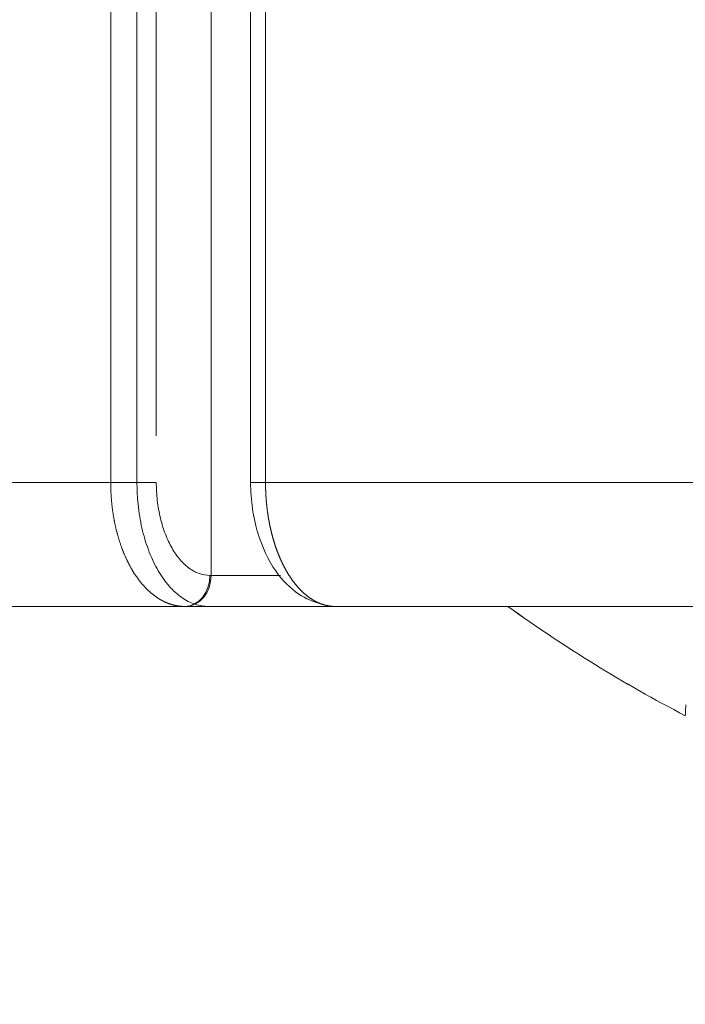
# Model space of a CAD drawing. Header units: millimetres. Extents: x 25069 to 61396, y 8621 to 21558.
# Tile 561 of 656: x 57223 to 57266, y 15858 to 15921. Entities that reach past the tile are written whole.
import ezdxf

# ---------------------------------------------------------------- set-up
doc = ezdxf.new("R2010")
doc.units = ezdxf.units.MM
doc.layers.add('10', color=7, linetype='Continuous')
doc.layers.add('dim', color=84, linetype='Continuous', lineweight=9)
doc.dimstyles.get("Standard").update_dxf_attribs({"dimtxt": 15, "dimasz": 5, "dimexe": 8, "dimexo": 5, "dimgap": 3, "dimtad": 0, "dimzin": 0, "dimdsep": 46, "dimtxsty": 'Standard', "dimblk": 'CLOSEDBLANK', "dimcen": 2, "dimclrd": 4, "dimclre": 3, "dimadec": 0, "dimazin": 0, "dimtfac": 1, "dimtofl": 0, "dimtmove": 0, "dimatfit": 3, "dimldrblk": 'CLOSEDBLANK', "dimfxl": 0, "dimtolj": 1, "dimtzin": 0, "dimarcsym": 0})

# ---------------------------------------------------------------- blocks, each defined once
blk = doc.blocks.new('_ClosedBlank')
at = {"color": 0, "linetype": 'ByBlock', "lineweight": -2}
for p, q in [((-1, 0.1667), (0, 0)), ((-1, 0.1667), (-1, -0.1667)), ((0, 0), (-1, -0.1667))]:
    blk.add_line(p, q, dxfattribs=at)
blk = doc.blocks.new('*D44')
at = {"layer": 'Defpoints', "color": 0, "lineweight": 18}
for p in [(57010.725, 16204.628), (57223.11, 16204.628), (57304.544, 16027.128)]:
    blk.add_point(p, dxfattribs=at)
at = {"layer": 'dim', "color": 3, "lineweight": -2}
for p, q in [((57203.11, 16204.628), (56990.725, 16204.628)), ((57284.544, 16027.128), (56990.725, 16027.128))]:
    blk.add_line(p, q, dxfattribs=at)
at = {"layer": 'dim', "color": 4, "lineweight": -3}
for p, q in [((57010.725, 16194.628), (57010.725, 16037.128)), ((57010.725, 16027.128), (57010.725, 16017.128))]:
    blk.add_line(p, q, dxfattribs=at)
at = {"layer": 'dim', "color": 4, "lineweight": -3, "xscale": 10, "yscale": 10, "zscale": 10}
for p, rotation in [((57010.725, 16204.628), 90), ((57010.725, 16027.128), 270)]:
    blk.add_blockref('_ClosedBlank', p, dxfattribs=dict(at, rotation=rotation))
at = {"layer": 'dim', "color": 0, "lineweight": 18, "insert": (57010.725, 15762.128), "char_height": 100, "attachment_point": 5, "rotation": 90}
blk.add_mtext('\\A1;177.50', dxfattribs=at)

msp = doc.modelspace()

# ---------------------------------------------------------------- linework, layer by layer
at = {"layer": '10', "color": 7, "linetype": 'Continuous', "lineweight": 20}
for p, q in [((57230.999, 15891.628), (57230.999, 15964.628)), ((57238.323, 15964.628), (57238.323, 15891.628)), ((57229.306, 15891.628), (57229.306, 15961.627)), ((57232.245, 15961.627), (57232.245, 15894.629)), ((57235.774, 15885.628), (57235.774, 15961.627)), ((57239.283, 15961.627), (57239.283, 15891.628)), ((57209.305, 15891.628), (57229.306, 15891.628)), ((57232.245, 15891.628), (57229.306, 15891.628)), ((57238.323, 15891.628), (57239.283, 15891.628)), ((57239.283, 15891.628), (57279.05, 15891.628)), ((57235.704, 15885.628), (57235.774, 15885.628)), ((57235.774, 15885.628), (57240.248, 15885.628)), ((57234.065, 15883.628), (57211.08, 15883.628)), ((57234.136, 15883.628), (57234.065, 15883.628)), ((57243.772, 15883.628), (57234.136, 15883.628)), ((57235.594, 15883.628), (57234.142, 15883.628)), ((57279.05, 15883.628), (57243.772, 15883.628))]:
    msp.add_line(p, q, dxfattribs=at)
for start in [234.17507, 234.17543]:
    msp.add_arc((57309.05, 15958.628), 92.5, start, 242.5, dxfattribs=at)
for centre in [(57234.065, 15885.628), (57234.136, 15885.628)]:
    msp.add_ellipse(centre, major_axis=(0, 2), ratio=0.819152, start_param=3.141593, end_param=4.712389, dxfattribs=at)
for points, knots in [([(57234.065, 15883.628), (57234.057, 15883.628), (57234.04, 15883.628), (57234.015, 15883.628), (57233.989, 15883.629), (57233.964, 15883.63), (57233.939, 15883.631), (57233.914, 15883.632), (57233.889, 15883.633), (57233.864, 15883.635), (57233.84, 15883.637), (57233.815, 15883.639), (57233.79, 15883.641), (57233.766, 15883.643), (57233.741, 15883.646), (57233.717, 15883.649), (57233.693, 15883.652), (57233.669, 15883.655), (57233.645, 15883.659), (57233.621, 15883.663), (57233.597, 15883.666), (57233.573, 15883.67), (57233.549, 15883.675), (57233.526, 15883.679), (57233.502, 15883.684), (57233.479, 15883.688), (57233.456, 15883.693), (57233.432, 15883.698), (57233.409, 15883.704), (57233.386, 15883.709), (57233.363, 15883.715), (57233.34, 15883.721), (57233.318, 15883.727), (57233.295, 15883.733), (57233.272, 15883.739), (57233.25, 15883.745), (57233.228, 15883.752), (57233.205, 15883.759), (57233.183, 15883.766), (57233.161, 15883.773), (57233.139, 15883.78), (57233.117, 15883.787), (57233.096, 15883.795), (57233.074, 15883.802), (57233.052, 15883.81), (57233.031, 15883.818), (57233.01, 15883.826), (57232.988, 15883.834), (57232.967, 15883.843), (57232.946, 15883.851), (57232.925, 15883.86), (57232.904, 15883.868), (57232.884, 15883.877), (57232.863, 15883.886), (57232.843, 15883.895), (57232.822, 15883.904), (57232.802, 15883.914), (57232.782, 15883.923), (57232.761, 15883.932), (57232.741, 15883.942), (57232.721, 15883.952), (57232.702, 15883.962), (57232.682, 15883.972), (57232.662, 15883.982), (57232.643, 15883.992), (57232.623, 15884.002), (57232.604, 15884.013), (57232.585, 15884.023), (57232.566, 15884.034), (57232.547, 15884.044), (57232.528, 15884.055), (57232.509, 15884.066), (57232.49, 15884.077), (57232.472, 15884.088), (57232.453, 15884.099), (57232.435, 15884.11), (57232.417, 15884.121), (57232.398, 15884.132), (57232.38, 15884.144), (57232.362, 15884.155), (57232.344, 15884.167), (57232.327, 15884.179), (57232.309, 15884.19), (57232.291, 15884.202), (57232.274, 15884.214), (57232.257, 15884.226), (57232.125, 15884.317), (57231.886, 15884.503), (57231.553, 15884.819), (57231.244, 15885.171), (57230.959, 15885.553), (57230.77, 15885.847), (57230.662, 15886.03), (57230.627, 15886.092), (57230.591, 15886.154), (57230.557, 15886.217), (57230.522, 15886.281), (57230.488, 15886.345), (57230.455, 15886.41), (57230.422, 15886.475), (57230.389, 15886.541), (57230.357, 15886.608), (57230.325, 15886.675), (57230.294, 15886.742), (57230.263, 15886.81), (57230.233, 15886.879), (57230.203, 15886.947), (57230.174, 15887.017), (57230.145, 15887.087), (57230.116, 15887.157), (57230.088, 15887.228), (57230.061, 15887.299), (57230.033, 15887.371), (57230.007, 15887.443), (57229.981, 15887.516), (57229.955, 15887.589), (57229.93, 15887.662), (57229.905, 15887.736), (57229.881, 15887.81), (57229.857, 15887.884), (57229.834, 15887.959), (57229.811, 15888.034), (57229.789, 15888.11), (57229.767, 15888.185), (57229.746, 15888.262), (57229.725, 15888.338), (57229.705, 15888.415), (57229.685, 15888.492), (57229.666, 15888.569), (57229.647, 15888.647), (57229.629, 15888.725), (57229.611, 15888.803), (57229.594, 15888.881), (57229.577, 15888.96), (57229.561, 15889.039), (57229.545, 15889.118), (57229.53, 15889.197), (57229.515, 15889.277), (57229.501, 15889.356), (57229.487, 15889.436), (57229.474, 15889.516), (57229.461, 15889.596), (57229.449, 15889.677), (57229.437, 15889.757), (57229.426, 15889.838), (57229.415, 15889.919), (57229.405, 15889.999), (57229.395, 15890.08), (57229.386, 15890.161), (57229.377, 15890.243), (57229.369, 15890.324), (57229.361, 15890.405), (57229.354, 15890.487), (57229.347, 15890.568), (57229.341, 15890.65), (57229.336, 15890.731), (57229.33, 15890.813), (57229.326, 15890.894), (57229.321, 15890.976), (57229.318, 15891.057), (57229.315, 15891.139), (57229.312, 15891.22), (57229.31, 15891.302), (57229.308, 15891.383), (57229.307, 15891.465), (57229.306, 15891.546), (57229.306, 15891.601), (57229.306, 15891.628)], [0, 0, 0, 0, 0.003397, 0.006783, 0.010159, 0.013523, 0.016878, 0.020221, 0.023554, 0.026876, 0.030187, 0.033488, 0.036778, 0.040057, 0.043326, 0.046584, 0.049831, 0.053068, 0.056294, 0.059509, 0.062714, 0.065907, 0.069091, 0.072263, 0.075425, 0.078576, 0.081716, 0.084846, 0.087965, 0.091073, 0.094171, 0.097258, 0.100334, 0.1034, 0.106455, 0.109499, 0.112533, 0.115555, 0.118568, 0.121569, 0.12456, 0.12754, 0.130509, 0.133468, 0.136416, 0.139353, 0.14228, 0.145196, 0.148101, 0.150996, 0.15388, 0.156753, 0.159615, 0.162467, 0.165308, 0.168139, 0.170958, 0.173767, 0.176566, 0.179353, 0.18213, 0.184897, 0.187652, 0.190397, 0.193131, 0.195855, 0.198568, 0.20127, 0.203961, 0.206642, 0.209312, 0.211971, 0.21462, 0.217258, 0.219885, 0.222502, 0.225107, 0.227703, 0.230287, 0.232861, 0.235424, 0.237976, 0.240518, 0.243049, 0.24557, 0.248079, 0.250578, 0.302773, 0.353832, 0.403755, 0.452542, 0.500194, 0.50706, 0.513921, 0.520776, 0.527626, 0.53447, 0.541309, 0.548142, 0.55497, 0.561792, 0.568608, 0.57542, 0.582225, 0.589025, 0.59582, 0.602609, 0.609393, 0.616171, 0.622943, 0.62971, 0.636472, 0.643228, 0.649979, 0.656724, 0.663463, 0.670198, 0.676926, 0.68365, 0.690368, 0.69708, 0.703787, 0.710488, 0.717184, 0.723875, 0.73056, 0.737239, 0.743914, 0.750582, 0.757246, 0.763903, 0.770556, 0.777203, 0.783845, 0.790481, 0.797112, 0.803737, 0.810357, 0.816971, 0.823581, 0.830184, 0.836783, 0.843376, 0.849963, 0.856545, 0.863122, 0.869694, 0.87626, 0.882821, 0.889376, 0.895926, 0.902471, 0.90901, 0.915544, 0.922072, 0.928596, 0.935114, 0.941626, 0.948133, 0.954635, 0.961132, 0.967623, 0.974109, 0.98059, 0.987065, 0.993535, 1, 1, 1, 1]), ([(57235.594, 15883.628), (57235.493, 15883.628), (57235.392, 15883.634), (57234.99, 15883.681), (57234.694, 15883.767), (57234.26, 15883.97), (57234.117, 15884.05), (57233.834, 15884.235), (57233.695, 15884.341), (57233.29, 15884.688), (57233.036, 15884.964), (57232.678, 15885.442), (57232.562, 15885.613), (57232.341, 15885.973), (57232.236, 15886.162), (57231.94, 15886.75), (57231.765, 15887.175), (57231.538, 15887.86), (57231.469, 15888.095), (57231.345, 15888.572), (57231.235, 15889.058), (57231.152, 15889.561), (57231.084, 15890.072), (57231.057, 15890.333), (57231.011, 15890.939), (57230.999, 15891.283), (57230.999, 15891.628)], [0, 0, 0, 0, 0.04171, 0.04171, 0.166809, 0.166809, 0.229359, 0.229359, 0.291908, 0.291908, 0.417007, 0.417007, 0.479556, 0.479556, 0.542105, 0.542105, 0.667204, 0.667204, 0.729754, 0.729754, 0.792303, 0.854852, 0.854852, 0.917402, 0.917402, 1, 1, 1, 1]), ([(57232.245, 15891.628), (57232.245, 15891.231), (57232.267, 15890.84), (57232.333, 15890.264), (57232.361, 15890.073), (57232.427, 15889.696), (57232.466, 15889.508), (57232.596, 15888.963), (57232.703, 15888.618), (57232.954, 15887.966), (57233.1, 15887.657), (57233.42, 15887.105), (57233.594, 15886.857), (57233.877, 15886.528), (57233.975, 15886.427), (57234.174, 15886.242), (57234.276, 15886.159), (57234.588, 15885.935), (57234.805, 15885.82), (57235.251, 15885.666), (57235.476, 15885.628), (57235.704, 15885.628)], [0, 0, 0, 0, 0.125, 0.125, 0.1875, 0.1875, 0.25, 0.25, 0.375, 0.375, 0.5, 0.5, 0.625, 0.625, 0.6875, 0.6875, 0.75, 0.75, 0.875, 0.875, 1, 1, 1, 1]), ([(57238.323, 15891.628), (57238.323, 15891.05), (57238.403, 15889.95), (57238.843, 15887.932), (57239.778, 15885.921), (57241.255, 15884.393), (57242.362, 15883.917), (57242.895, 15883.782)], [0, 0, 0, 0, 0.160947, 0.313156, 0.586239, 0.817036, 1, 1, 1, 1]), ([(57239.283, 15891.628), (57239.283, 15891.612), (57239.283, 15891.582), (57239.284, 15891.535), (57239.284, 15891.489), (57239.285, 15891.443), (57239.285, 15891.397), (57239.286, 15891.35), (57239.287, 15891.304), (57239.288, 15891.258), (57239.29, 15891.211), (57239.291, 15891.165), (57239.293, 15891.119), (57239.294, 15891.073), (57239.296, 15891.026), (57239.298, 15890.98), (57239.3, 15890.934), (57239.303, 15890.887), (57239.305, 15890.841), (57239.308, 15890.795), (57239.311, 15890.748), (57239.314, 15890.702), (57239.317, 15890.656), (57239.32, 15890.609), (57239.323, 15890.563), (57239.327, 15890.517), (57239.331, 15890.471), (57239.335, 15890.424), (57239.339, 15890.378), (57239.343, 15890.332), (57239.347, 15890.286), (57239.352, 15890.24), (57239.356, 15890.194), (57239.361, 15890.148), (57239.366, 15890.102), (57239.371, 15890.056), (57239.376, 15890.01), (57239.382, 15889.964), (57239.387, 15889.918), (57239.393, 15889.872), (57239.399, 15889.826), (57239.405, 15889.78), (57239.411, 15889.735), (57239.418, 15889.689), (57239.424, 15889.643), (57239.431, 15889.598), (57239.438, 15889.552), (57239.445, 15889.506), (57239.452, 15889.461), (57239.459, 15889.416), (57239.466, 15889.37), (57239.474, 15889.325), (57239.482, 15889.28), (57239.49, 15889.235), (57239.498, 15889.19), (57239.506, 15889.144), (57239.514, 15889.1), (57239.523, 15889.055), (57239.531, 15889.01), (57239.54, 15888.965), (57239.549, 15888.92), (57239.558, 15888.876), (57239.567, 15888.831), (57239.577, 15888.787), (57239.586, 15888.742), (57239.596, 15888.698), (57239.606, 15888.654), (57239.616, 15888.61), (57239.626, 15888.566), (57239.636, 15888.522), (57239.647, 15888.478), (57239.657, 15888.434), (57239.668, 15888.39), (57239.679, 15888.347), (57239.69, 15888.303), (57239.701, 15888.26), (57239.713, 15888.217), (57239.724, 15888.174), (57239.736, 15888.13), (57239.748, 15888.087), (57239.76, 15888.045), (57239.772, 15888.002), (57239.784, 15887.959), (57239.797, 15887.917), (57239.809, 15887.874), (57239.822, 15887.832), (57239.835, 15887.79), (57239.848, 15887.748), (57239.861, 15887.706), (57239.874, 15887.664), (57239.888, 15887.622), (57239.901, 15887.581), (57239.915, 15887.539), (57239.929, 15887.498), (57239.943, 15887.457), (57239.957, 15887.416), (57239.971, 15887.375), (57239.986, 15887.334), (57240.001, 15887.293), (57240.015, 15887.253), (57240.03, 15887.213), (57240.045, 15887.172), (57240.06, 15887.132), (57240.076, 15887.092), (57240.091, 15887.053), (57240.107, 15887.013), (57240.123, 15886.973), (57240.139, 15886.934), (57240.155, 15886.895), (57240.171, 15886.856), (57240.187, 15886.817), (57240.204, 15886.778), (57240.22, 15886.74), (57240.237, 15886.702), (57240.254, 15886.663), (57240.271, 15886.625), (57240.288, 15886.587), (57240.305, 15886.55), (57240.323, 15886.512), (57240.34, 15886.475), (57240.358, 15886.438), (57240.376, 15886.401), (57240.394, 15886.364), (57240.412, 15886.327), (57240.43, 15886.291), (57240.448, 15886.254), (57240.467, 15886.218), (57240.485, 15886.182), (57240.504, 15886.147), (57240.523, 15886.111), (57240.542, 15886.076), (57240.561, 15886.041), (57240.58, 15886.006), (57240.601, 15885.968), (57240.624, 15885.928), (57240.648, 15885.886), (57240.673, 15885.843), (57240.698, 15885.801), (57240.724, 15885.759), (57240.749, 15885.717), (57240.775, 15885.675), (57240.802, 15885.633), (57240.828, 15885.592), (57240.855, 15885.55), (57240.883, 15885.509), (57240.91, 15885.468), (57240.938, 15885.427), (57240.966, 15885.386), (57240.995, 15885.346), (57241.024, 15885.306), (57241.053, 15885.266), (57241.083, 15885.226), (57241.112, 15885.187), (57241.143, 15885.147), (57241.173, 15885.108), (57241.204, 15885.07), (57241.235, 15885.031), (57241.267, 15884.993), (57241.299, 15884.955), (57241.331, 15884.918), (57241.363, 15884.88), (57241.396, 15884.843), (57241.429, 15884.807), (57241.463, 15884.771), (57241.497, 15884.735), (57241.531, 15884.699), (57241.565, 15884.664), (57241.6, 15884.63), (57241.635, 15884.595), (57241.671, 15884.561), (57241.706, 15884.528), (57241.743, 15884.495), (57241.779, 15884.462), (57241.816, 15884.43), (57241.853, 15884.398), (57241.89, 15884.367), (57241.928, 15884.336), (57241.966, 15884.306), (57242.004, 15884.277), (57242.043, 15884.247), (57242.082, 15884.219), (57242.121, 15884.19), (57242.161, 15884.163), (57242.201, 15884.136), (57242.241, 15884.109), (57242.282, 15884.083), (57242.322, 15884.058), (57242.363, 15884.033), (57242.405, 15884.009), (57242.447, 15883.986), (57242.489, 15883.963), (57242.531, 15883.941), (57242.574, 15883.919), (57242.617, 15883.898), (57242.66, 15883.878), (57242.703, 15883.859), (57242.747, 15883.84), (57242.791, 15883.822), (57242.835, 15883.805), (57242.88, 15883.788), (57242.925, 15883.772), (57242.97, 15883.757), (57243.015, 15883.743), (57243.061, 15883.729), (57243.106, 15883.716), (57243.153, 15883.705), (57243.199, 15883.693), (57243.245, 15883.683), (57243.292, 15883.674), (57243.339, 15883.665), (57243.387, 15883.657), (57243.434, 15883.65), (57243.482, 15883.644), (57243.53, 15883.639), (57243.578, 15883.635), (57243.626, 15883.632), (57243.675, 15883.63), (57243.723, 15883.628), (57243.756, 15883.628), (57243.772, 15883.628)], [0, 0, 0, 0, 0.003673, 0.007348, 0.011024, 0.014703, 0.018383, 0.022064, 0.025748, 0.029433, 0.03312, 0.036808, 0.040498, 0.04419, 0.047884, 0.05158, 0.055277, 0.058976, 0.062676, 0.066378, 0.070082, 0.073788, 0.077496, 0.081205, 0.084916, 0.088628, 0.092342, 0.096059, 0.099776, 0.103496, 0.107217, 0.11094, 0.114665, 0.118391, 0.122119, 0.125849, 0.12958, 0.133314, 0.137049, 0.140785, 0.144524, 0.148264, 0.152006, 0.155749, 0.159495, 0.163242, 0.166991, 0.170741, 0.174493, 0.178247, 0.182003, 0.18576, 0.18952, 0.193281, 0.197043, 0.200807, 0.204574, 0.208341, 0.212111, 0.215882, 0.219655, 0.22343, 0.227206, 0.230984, 0.234764, 0.238546, 0.242329, 0.246115, 0.249901, 0.25369, 0.25748, 0.261272, 0.265066, 0.268862, 0.272659, 0.276458, 0.280259, 0.284061, 0.287865, 0.291671, 0.295479, 0.299288, 0.303099, 0.306912, 0.310727, 0.314543, 0.318361, 0.322181, 0.326003, 0.329826, 0.333651, 0.337478, 0.341306, 0.345136, 0.348968, 0.352802, 0.356638, 0.360475, 0.364314, 0.368154, 0.371997, 0.375841, 0.379687, 0.383534, 0.387384, 0.391235, 0.395088, 0.398942, 0.402799, 0.406657, 0.410517, 0.414378, 0.418242, 0.422107, 0.425974, 0.429842, 0.433712, 0.437584, 0.441458, 0.445334, 0.449211, 0.45309, 0.456971, 0.460853, 0.464738, 0.468624, 0.472511, 0.476401, 0.480292, 0.484185, 0.48808, 0.491976, 0.495874, 0.499774, 0.504589, 0.50943, 0.514295, 0.519187, 0.524103, 0.529045, 0.534013, 0.539006, 0.544025, 0.549069, 0.554139, 0.559234, 0.564354, 0.5695, 0.574672, 0.579869, 0.585091, 0.590339, 0.595613, 0.600912, 0.606236, 0.611586, 0.616962, 0.622362, 0.627789, 0.633241, 0.638718, 0.644221, 0.649749, 0.655303, 0.660882, 0.666487, 0.672117, 0.677773, 0.683454, 0.689161, 0.694893, 0.70065, 0.706433, 0.712242, 0.718076, 0.723936, 0.729821, 0.735731, 0.741667, 0.747629, 0.753616, 0.759628, 0.765666, 0.771729, 0.777818, 0.783933, 0.790073, 0.796238, 0.802429, 0.808645, 0.814887, 0.821154, 0.827447, 0.833765, 0.840109, 0.846478, 0.852872, 0.859293, 0.865738, 0.872209, 0.878706, 0.885228, 0.891775, 0.898348, 0.904947, 0.911571, 0.91822, 0.924895, 0.931595, 0.938321, 0.945073, 0.951849, 0.958652, 0.965479, 0.972332, 0.979211, 0.986115, 0.993045, 1, 1, 1, 1]), ([(57266.339, 15876.579), (57266.339, 15876.579), (57266.339, 15876.594), (57266.342, 15876.653), (57266.344, 15876.697), (57266.35, 15876.814), (57266.354, 15876.886), (57266.362, 15877.058), (57266.367, 15877.157), (57266.372, 15877.27)], [0, 0, 0, 0, 0.25, 0.25, 0.5, 0.5, 0.75, 0.75, 1, 1, 1, 1])]:
    msp.add_open_spline(points, degree=3, knots=knots, dxfattribs=at)

# ---------------------------------------------------------------- dimensions: what is measured, and where the dimension line sits
at = {"layer": 'dim', "lineweight": 18}
dim = msp.add_linear_dim(base=(57010.725, 16204.628), p1=(57304.544, 16027.128), p2=(57223.11, 16204.628), angle=90, dimstyle='Standard', override={"dimscale": 2, "dimtxt": 50, "dimexe": 10, "dimexo": 10, "dimgap": 15, "dimlwd": 65533}, dxfattribs=at)
dim.commit()
dim.dimension.update_dxf_attribs({"geometry": '*D44', "text_midpoint": (57010.725, 15762.128), "dimtype": 160})

doc.saveas('drawing.dxf')
